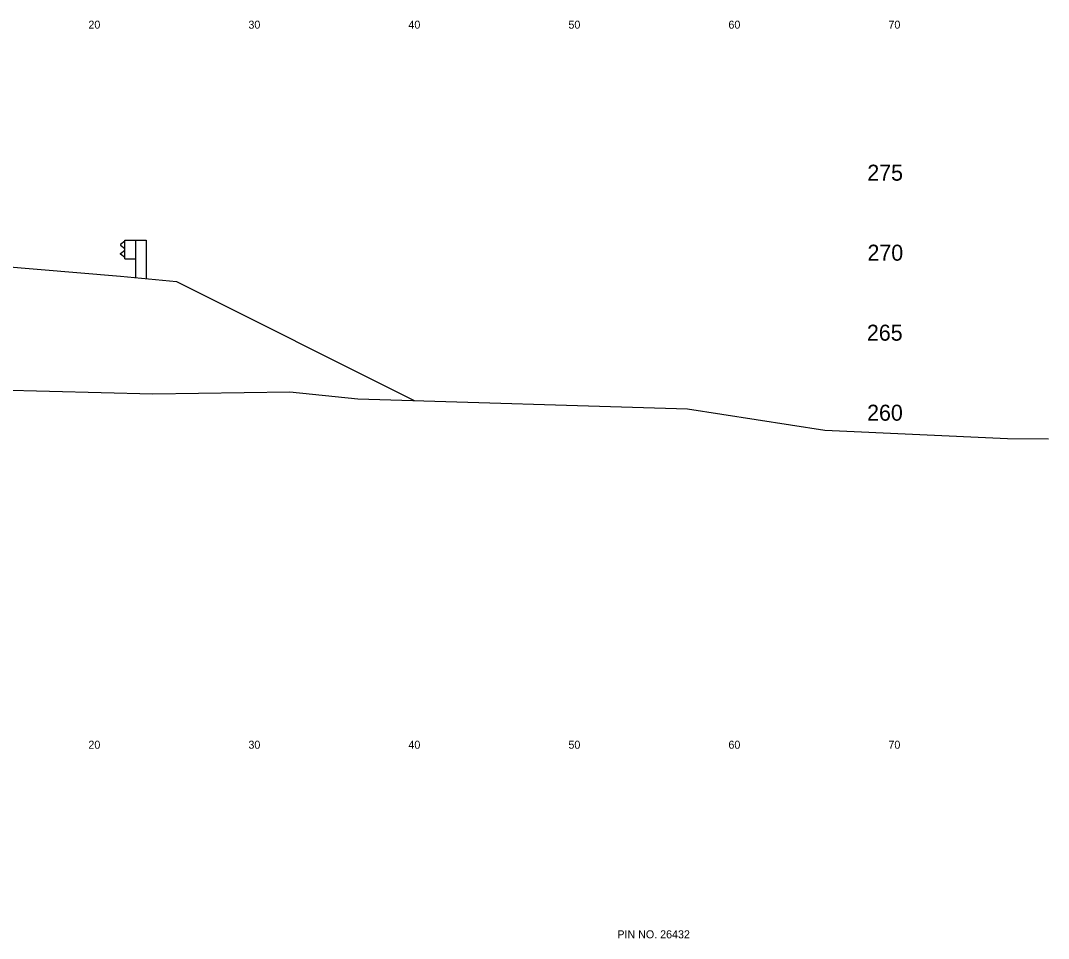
# Model space of a CAD drawing. Extents: x 1000 to 1162, y 999 to 8520.
# Drawn here: x 1095.8 to 1160, y 5587.6 to 5645 of the extents above; entities that cross this region are included whole.
import ezdxf

# ---------------------------------------------------------------- set-up
doc = ezdxf.new("R2010")
doc.units = 0
for name, color, linetype in [('Level 11', 7, 'Continuous'), ('Level 20', 7, 'Continuous'), ('Level 24', 7, 'Continuous'), ('Level 56', 7, 'Continuous'), ('Level 6', 7, 'Continuous'), ('Level 60', 7, 'Continuous'), ('Level 7', 7, 'Continuous')]:
    doc.layers.add(name, color=color, linetype=linetype)

msp = doc.modelspace()

# ---------------------------------------------------------------- linework, layer by layer
at = {"layer": 'Level 24'}
for p, q in [((1102.271, 5631.219), (1102, 5631.019)), ((1102, 5631.019), (1102, 5630.969)), ((1102, 5630.969), (1102.271, 5630.769)), ((1102.271, 5630.125), (1102.271, 5631.292)), ((1102.271, 5631.292), (1102.937, 5631.292)), ((1102.937, 5631.292), (1102.937, 5628.949)), ((1102.937, 5631.292), (1103.603, 5631.292)), ((1103.603, 5631.292), (1103.603, 5628.882)), ((1102, 5630.448), (1102.271, 5630.648)), ((1102, 5630.398), (1102, 5630.448)), ((1102.271, 5630.198), (1102, 5630.398)), ((1102.271, 5630.125), (1102.938, 5630.125))]:
    msp.add_line(p, q, dxfattribs=at)
at = {"layer": 'Level 6'}
for p, q in [((1094, 5629.709), (1102, 5629.042)), ((1102, 5629.042), (1105.5, 5628.692))]:
    msp.add_line(p, q, dxfattribs=at)
at = {"layer": 'Level 60'}
for p, q in [((1081.083, 5622.296), (1104.023, 5621.67)), ((1104.023, 5621.67), (1112.585, 5621.795)), ((1112.585, 5621.795), (1116.842, 5621.367)), ((1116.842, 5621.367), (1137.434, 5620.742)), ((1137.434, 5620.742), (1146.019, 5619.412)), ((1146.019, 5619.412), (1157.431, 5618.897)), ((1157.431, 5618.897), (1160, 5618.866))]:
    msp.add_line(p, q, dxfattribs=at)
at = {"layer": 'Level 7'}
msp.add_line((1105.5, 5628.692), (1120.364, 5621.26), dxfattribs=at)

# ---------------------------------------------------------------- texts
at = {"layer": 'Level 11'}
for s, p in [(' 275', (1148.307, 5635)), (' 270', (1148.319, 5630)), (' 265', (1148.284, 5625)), (' 260', (1148.295, 5620))]:
    msp.add_text(s, height=1, dxfattribs=at).set_placement(p)
at = {"layer": 'Level 20'}
msp.add_text('PIN NO. 26432', height=0.5, dxfattribs=at).set_placement((1133.058, 5587.65))
at = {"layer": 'Level 56'}
for s, p in [('20', (1100, 5644.5)), ('30', (1110, 5644.5)), ('40', (1120, 5644.5)), ('50', (1130, 5644.5)), ('60', (1140, 5644.5)), ('70', (1150, 5644.5)), ('20', (1100, 5599.5)), ('30', (1110, 5599.5)), ('40', (1120, 5599.5)), ('50', (1130, 5599.5)), ('60', (1140, 5599.5)), ('70', (1150, 5599.5))]:
    msp.add_text(s, height=0.5, dxfattribs=at).set_placement(p)

doc.saveas('drawing.dxf')
